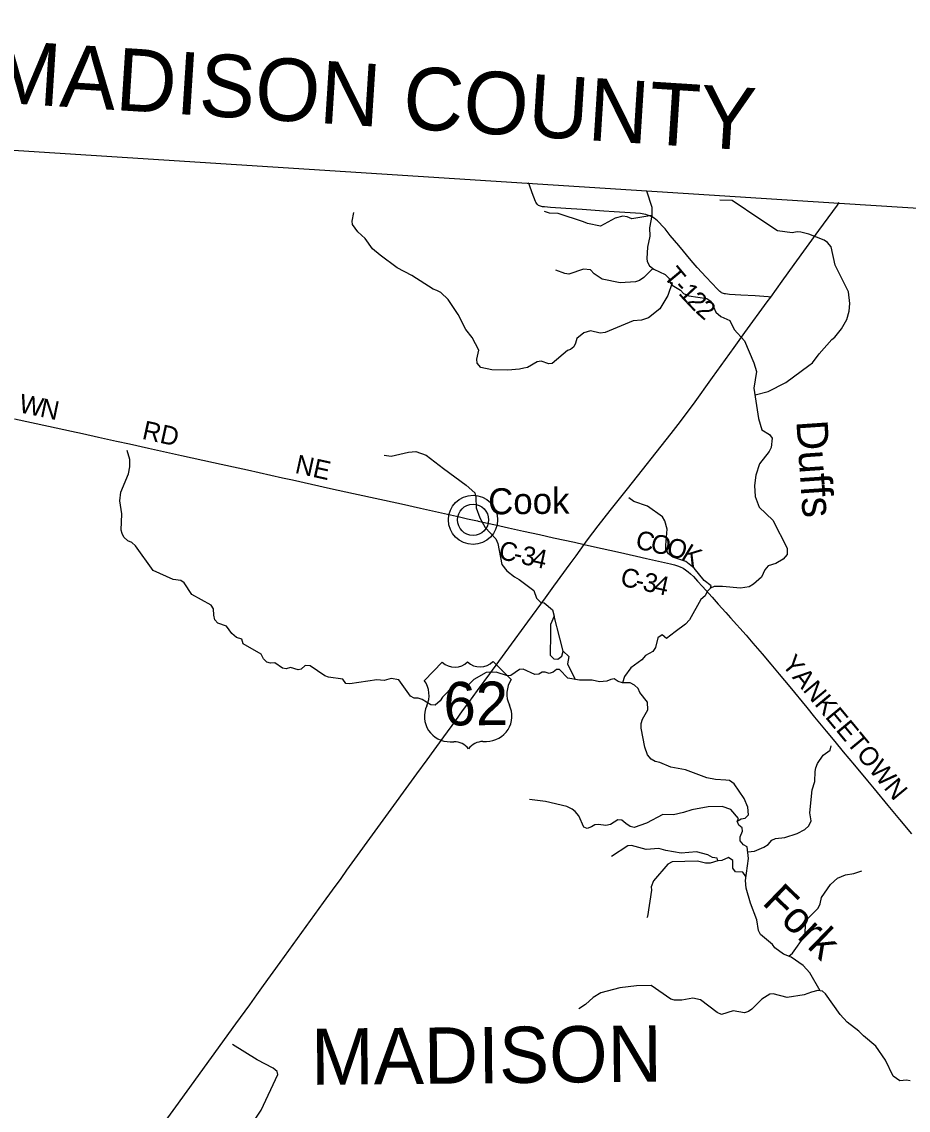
# Model space of a CAD drawing. Extents: x -51392 to 1635000, y 156707 to 696232.
# Drawn here: x 168915 to 183108, y 530739 to 548159 of the extents above; entities that cross this region are included whole.
import ezdxf

# ---------------------------------------------------------------- set-up
doc = ezdxf.new("R2010")
doc.units = 0
for name, color, linetype in [('GM_X_Adjacent_County', 7, 'Continuous'), ('GM_X_Adjacent_County_Text', 7, 'Continuous'), ('GM_X_County', 7, 'Continuous'), ('GM_X_County_Road', 7, 'Continuous'), ('GM_X_County_Road_Text', 7, 'Continuous'), ('GM_X_Minor_Lake', 7, 'Continuous'), ('GM_X_Minor_River', 7, 'Continuous'), ('GM_X_Minor_River_Text', 7, 'Continuous'), ('GM_X_Township', 7, 'Continuous'), ('GM_X_Township_Road', 7, 'Continuous'), ('GM_X_Township_Road_Text', 7, 'Continuous'), ('GM_X_Township_Text', 7, 'Continuous'), ('GM_X_Unincorporated', 7, 'Continuous'), ('GM_X_Unincorporated_Text', 7, 'Continuous'), ('GM_X_US_Route', 7, 'Continuous'), ('GM_X_US_Shield', 7, 'Continuous')]:
    doc.layers.add(name, color=color, linetype=linetype)

msp = doc.modelspace()

# ---------------------------------------------------------------- linework, layer by layer
at = {"layer": 'GM_X_Adjacent_County'}
msp.add_lwpolyline([(167692, 546175), (177006, 545575), (182001, 545258), (186228, 544990), (191470, 544658), (191474, 544744), (191828, 551227), (191849, 551619), (192063, 555533), (192280, 559515), (192517, 562951)], dxfattribs=at)
at = {"layer": 'GM_X_County'}
msp.add_lwpolyline([(167692, 546175), (177006, 545575), (182001, 545258), (186228, 544990), (191470, 544658), (190603, 531017), (189983, 519189), (189871, 517055), (189823, 516133), (189395, 507976), (188717, 497545), (188564, 495053), (188562, 495018), (188420, 492711), (187477, 479338), (185070, 475300), (185032, 475236), (184665, 474619), (182037, 470210), (180454, 467533), (177674, 462830)], dxfattribs=at)
at = {"layer": 'GM_X_County_Road'}
for points in [[(168797, 541805), (169070, 541747), (169342, 541688), (169710, 541607), (169887, 541568), (170143, 541511), (170431, 541448), (170640, 541402), (170944, 541336), (171472, 541217), (171985, 541104), (172305, 541034), (172530, 540985), (173090, 540860), (173248, 540825), (173856, 540691), (174225, 540611), (174994, 540442), (175298, 540374), (175923, 540235), (176051, 540206), (176211, 540171), (176224, 540168)], [(176224, 540168), (176371, 540136), (176499, 540108), (176707, 540061), (176947, 540007), (177203, 539951), (177428, 539901), (177764, 539828), (177920, 539792)], [(177920, 539792), (178084, 539755), (178453, 539675), (178757, 539606), (178917, 539569), (179157, 539517), (179301, 539485), (179365, 539469), (179412, 539453), (179458, 539434), (179502, 539412), (179544, 539385), (179584, 539356), (179621, 539323), (179669, 539278), (179736, 539206), (179814, 539121), (179967, 538950), (180065, 538840), (180185, 538706), (180261, 538621), (180512, 538339), (180620, 538216), (180769, 538041), (180907, 537878), (181044, 537715), (181211, 537513), (181482, 537183), (181607, 537031), (181795, 536804), (181932, 536640), (182067, 536475), (182246, 536261), (182455, 536008), (182560, 535882), (182779, 535616), (182968, 535390), (183158, 535163)]]:
    msp.add_lwpolyline(points, dxfattribs=at)
at = {"layer": 'GM_X_Minor_Lake'}
for points in [[(177378, 538365), (177377, 538023), (177432, 537962), (177500, 537960), (177560, 538005), (177582, 538085), (177528, 538296), (177438, 538647)], [(177438, 538647), (177378, 538510), (177378, 538365)]]:
    msp.add_lwpolyline(points, dxfattribs=at)
at = {"layer": 'GM_X_Minor_River'}
for points in [[(178919, 545455), (179001, 545190), (179005, 545059), (178965, 544859), (178973, 544726), (178933, 544552), (178921, 544371), (178927, 544321), (178963, 544253), (179033, 544198), (179215, 544116), (179278, 544050), (179288, 543996), (179328, 543945), (179464, 543861), (179510, 543811), (179594, 543771), (179885, 543730), (179951, 543682), (180027, 543510), (180110, 543441), (180252, 543375), (180322, 543236), (180484, 543054), (180637, 542701), (180677, 542562), (180636, 542295), (180708, 541809), (180762, 541629), (180889, 541555), (180931, 541494), (180911, 541346), (180881, 541280), (180726, 541085), (180666, 540902), (180644, 540738), (180658, 540563), (180722, 540389), (180940, 540184), (181171, 539734), (181167, 539632), (181108, 539560), (180986, 539490), (180868, 539449), (180812, 539389), (180761, 539269), (180631, 539157), (180559, 539117), (180422, 539095), (180136, 539119), (180059, 539123), (180001, 539123), (179941, 539095), (179889, 539043), (179855, 538970), (179787, 538914), (179606, 538587), (179544, 538519), (179375, 538393), (179239, 538289), (179171, 538347), (179100, 538299), (179064, 538142), (179018, 538080), (178904, 538018), (178843, 537946), (178667, 537817), (178563, 537679), (178534, 537579)], [(180658, 542187), (180863, 542239), (181146, 542385), (181519, 542656), (181575, 542702), (181680, 542844), (181884, 543075), (181934, 543113), (182037, 543246), (182125, 543394), (182163, 543525), (182173, 543647), (182151, 543834), (181939, 544265), (181873, 544556), (181813, 544628), (181761, 544663), (181514, 544759), (181390, 544789), (181328, 544795), (181249, 544779), (181015, 544815), (180730, 545000), (180291, 545297), (180090, 545303)], [(179288, 543996), (179326, 543981), (179259, 543777), (179131, 543564), (178948, 543418), (178836, 543384), (178706, 543374), (178256, 543185), (178178, 543175), (178022, 543210), (177913, 543180), (177803, 543087), (177781, 543015), (177753, 542955), (177703, 542915), (177653, 542899), (177406, 542688), (177354, 542682), (177229, 542728), (177165, 542714), (177013, 542624), (176952, 542614), (176886, 542600), (176698, 542584), (176443, 542588), (176263, 542627), (176206, 542697), (176202, 542761), (176231, 542903), (176124, 543108), (176024, 543233), (175902, 543472), (175744, 543712), (175625, 543825), (175563, 543857), (175503, 543879), (175158, 544096), (174924, 544220), (174651, 544421), (174533, 544526), (174412, 544692), (174294, 544797), (174212, 544915), (174204, 544965), (174234, 545106)], [(179005, 545059), (178684, 545007), (178610, 545039), (178538, 545047), (178416, 545015), (178179, 544887), (177974, 544929), (177910, 544959), (177501, 545088), (177363, 545094), (177283, 545120)], [(179033, 544198), (179003, 544196), (178876, 544066), (178806, 544016), (178740, 543994), (178495, 543982), (178209, 544040), (178078, 544125), (178020, 544189), (177908, 544199), (177675, 544121), (177611, 544129), (177465, 544183)], [(172965, 537901), (172897, 537895), (172837, 537907), (172785, 537965), (172749, 538039), (172462, 538204), (172440, 538278), (172354, 538302), (172278, 538369), (172195, 538485), (172053, 538531), (172005, 538585), (171991, 538664), (171983, 538764), (171947, 538820), (171636, 538991), (171514, 539178), (171462, 539214), (171341, 539234), (171017, 539374), (170738, 539772), (170676, 539824), (170614, 539852), (170552, 539912), (170521, 539967), (170505, 540023), (170516, 540286), (170484, 540494), (170504, 540629), (170626, 540924), (170648, 541034), (170644, 541155), (170604, 541299)], [(174716, 541221), (174832, 541205), (175109, 541271), (175227, 541281), (175389, 541222), (175666, 541007), (176031, 540740), (176167, 540620), (176187, 540550), (176193, 540379), (176251, 540219), (176336, 540064), (176508, 539881), (176538, 539811), (176604, 539474), (176682, 539372), (176806, 539277), (176881, 539233), (177113, 539056), (177155, 538932), (177221, 538872), (177278, 538858), (177412, 538749), (177438, 538647)], [(179941, 539095), (179955, 539129), (179843, 539217), (179680, 539412), (179546, 539522), (179340, 539591), (179269, 539645), (179225, 539713), (179225, 539783), (179246, 540036), (179210, 540169), (179173, 540237), (178935, 540404), (178716, 540482), (178634, 540540)], [(177582, 538085), (177676, 538002), (177652, 537882), (177777, 537633)], [(181696, 532651), (181533, 532936), (181426, 533053), (181236, 533187), (181112, 533234), (180973, 533340), (180933, 533390), (180741, 533551), (180711, 533617), (180685, 533787), (180580, 534054), (180514, 534291), (180500, 534414), (180549, 534769), (180529, 534955), (180473, 534985), (180418, 535050), (180415, 535112), (180455, 535204), (180449, 535256), (180397, 535302), (180368, 535367), (180435, 535403), (180499, 535413), (180551, 535467), (180539, 535587), (180483, 535730), (180321, 535962), (180248, 536013), (180186, 536021), (180022, 536031), (179885, 536059), (179543, 536188), (179308, 536230), (179130, 536304), (179055, 536318), (178993, 536356), (178933, 536425), (178889, 536549), (178833, 536854), (178833, 536930), (178855, 536999), (178939, 537147), (178935, 537269), (178811, 537422), (178783, 537488), (178727, 537544), (178657, 537581), (178534, 537579), (178464, 537599), (178398, 537641), (178344, 537633), (178282, 537603), (178167, 537593), (178045, 537619), (177847, 537619), (177658, 537655), (177526, 537790), (177476, 537790), (177423, 537752), (177357, 537726), (177297, 537750), (177245, 537748), (177193, 537718), (177131, 537710), (176942, 537796), (176884, 537790), (176748, 537696), (176693, 537692), (176513, 537750), (176349, 537742), (176154, 537630), (176026, 537504), (175891, 537550), (175831, 537536), (175652, 537351), (175612, 537291), (175532, 537223), (175466, 537227), (175327, 537310), (175261, 537334), (175199, 537332), (175139, 537368), (174953, 537627), (174832, 537647), (174716, 537617), (174602, 537629), (174168, 537561), (174106, 537567), (174054, 537637), (173824, 537669), (173767, 537690), (173533, 537852), (173453, 537854), (173390, 537800), (173340, 537788), (173216, 537822), (173146, 537804), (173092, 537812), (172965, 537901)], [(180539, 534875), (180645, 534885), (180797, 534947), (180866, 534993), (180926, 535059), (180982, 535087), (181134, 535105), (181329, 535165), (181455, 535234), (181516, 535288), (181556, 535372), (181534, 535498), (181572, 535865), (181610, 535998), (181618, 536162), (181630, 536217), (181654, 536287), (181745, 536423), (181857, 536503), (181873, 536572)], [(180368, 535367), (180389, 535407), (180268, 535553), (180130, 535601), (179905, 535594), (179645, 535546), (179510, 535503), (179348, 535465), (179179, 535472), (178918, 535331), (178722, 535265), (178656, 535277), (178586, 535329), (178525, 535380), (178461, 535388), (178341, 535312), (178265, 535296), (178150, 535312), (178088, 535306), (178038, 535272), (177966, 535250), (177914, 535268), (177832, 535452), (177777, 535519), (177725, 535555), (177641, 535597), (177302, 535679), (177045, 535712)], [(180059, 534731), (180051, 534773), (179975, 534785), (179899, 534827), (179716, 534875), (179472, 534851), (179229, 534898), (179115, 534930), (178914, 534910), (178676, 534976), (178621, 534968), (178355, 534798)], [(180510, 534480), (180458, 534546), (180342, 534556), (180300, 534610), (180298, 534737), (180232, 534783), (180126, 534733), (180059, 534731), (179937, 534691), (179863, 534693), (179736, 534725), (179329, 534713), (179257, 534679), (179032, 534408), (178994, 534316), (178998, 534260), (178932, 533837), (178924, 533819)], [(181194, 533205), (181254, 533252), (181455, 533528), (181467, 533751), (181501, 533809), (181667, 533973), (181696, 534042), (181720, 534144), (181866, 534351), (181976, 534455), (182103, 534507), (182237, 534527), (182364, 534571)], [(183138, 531210), (183082, 531222), (182972, 531210), (182867, 531285), (182743, 531540), (182587, 531766), (182392, 531931), (182316, 532003), (182130, 532146), (182018, 532272), (181785, 532603), (181733, 532645), (181661, 532655), (181559, 532627), (181444, 532585), (181171, 532541), (180945, 532604), (180893, 532596), (180764, 532514), (180606, 532357), (180548, 532319), (180489, 532297), (180305, 532329), (180116, 532269), (180050, 532301), (179782, 532508), (179657, 532534), (179483, 532500), (179364, 532498), (179306, 532518), (178991, 532737), (178759, 532731), (178488, 532697), (178187, 532619), (178063, 532541), (177940, 532429), (177832, 532361)], [(172348, 530137), (172747, 530741), (173016, 531310), (173006, 531360), (172938, 531412), (172685, 531547), (172288, 531792)]]:
    msp.add_lwpolyline(points, dxfattribs=at)
at = {"layer": 'GM_X_Township'}
msp.add_lwpolyline([(167692, 546175), (177006, 545575), (182001, 545258), (186228, 544990), (191470, 544658), (190603, 531017), (189983, 519189), (189871, 517055), (188911, 517117), (188608, 517138), (188239, 517168), (177580, 517864), (162392, 518660)], dxfattribs=at)
at = {"layer": 'GM_X_Township_Road'}
msp.add_lwpolyline([(180906, 543753), (180867, 543756), (180658, 543771), (180428, 543785), (180248, 543796), (180182, 543802), (180166, 543804), (180150, 543808), (180135, 543814), (180120, 543821), (180106, 543830), (180094, 543840), (180058, 543875), (180054, 543879), (179875, 544070), (179728, 544225), (179695, 544261), (179631, 544336), (179434, 544577), (179298, 544740), (179214, 544842), (179171, 544892), (179127, 544941), (179092, 544975), (179067, 544996), (179040, 545015), (179012, 545031), (178982, 545046), (178936, 545064), (178905, 545074), (178873, 545081), (178824, 545089), (178743, 545096), (178398, 545118), (178234, 545128), (177890, 545152), (177628, 545171), (177382, 545188), (177284, 545195), (177251, 545199), (177235, 545202), (177219, 545206), (177204, 545212), (177190, 545220), (177177, 545230), (177166, 545242), (177156, 545255), (177147, 545269), (177140, 545284), (177088, 545422), (177042, 545546), (177029, 545581)], dxfattribs=at)
at = {"layer": 'GM_X_Unincorporated'}
for radius in [393, 249]:
    msp.add_circle((176140, 540187), radius, dxfattribs=at)
at = {"layer": 'GM_X_US_Route'}
for points in [[(177789, 539613), (177920, 539792), (177975, 539868), (178143, 540091), (178335, 540336), (178611, 540683), (179315, 541569), (179424, 541713), (179669, 542041), (179976, 542467), (180321, 542946), (180494, 543185), (180851, 543676), (180906, 543753), (181090, 544009), (181284, 544274), (181679, 544817), (181977, 545226), (182003, 545264)], [(175864, 536978), (175974, 537128), (176074, 537265), (176214, 537457), (176409, 537721), (176554, 537920), (176815, 538277), (177017, 538556), (177299, 538940), (177434, 539125), (177694, 539484), (177789, 539613)], [(170150, 529093), (170246, 529225), (170728, 529889), (171383, 530793), (171566, 531045), (172344, 532122), (172565, 532427), (172679, 532587), (172784, 532734), (173054, 533105), (173748, 534061), (173893, 534261), (174028, 534446), (174122, 534580), (175240, 536121), (175404, 536346), (175674, 536717), (175864, 536978)]]:
    msp.add_lwpolyline(points, dxfattribs=at)
at = {"layer": 'GM_X_US_Shield'}
for p, q in [((175648, 537910), (175361, 537617)), ((176753, 537630), (176460, 537918)), ((175776, 536635), (175834, 536636)), ((176298, 536640), (176356, 536640))]:
    msp.add_line(p, q, dxfattribs=at)
for centre, radius, start, end in [((175849, 538119), 290, 226.1115, 314.9656), ((176255, 538123), 290, 226.1115, 314.9656), ((175030, 537381), 406, 335.0857, 35.5395), ((177088, 537401), 406, 145.5376, 205.9914), ((175768, 537041), 406, 155.3705, 271.1768), ((176357, 537047), 406, 269.9003, 25.7066), ((175837, 536346), 290, 37.4084, 90.5385), ((176301, 536350), 290, 90.5385, 143.6686)]:
    msp.add_arc(centre, radius, start, end, dxfattribs=at)

# ---------------------------------------------------------------- texts
at = {"layer": 'GM_X_Adjacent_County_Text'}
msp.add_text('MADISON COUNTY', height=1000, rotation=356.3575, dxfattribs=at).set_placement((168398, 546874))
at = {"layer": 'GM_X_County_Road_Text'}
for s, rotation, p in [('W', 348.2687, (168854, 541912)), ('N', 348.2263, (169194, 541841)), ('RD', 347.5808, (170828, 541486)), ('NE', 347.5046, (173276, 540941)), ('C', 347.4878, (178726, 539734)), ('O', 347.453, (178966, 539680)), ('O', 345.1681, (179221, 539624)), ('C', 347.5446, (176533, 539566)), ('3', 347.5645, (176891, 539487)), ('4', 347.5637, (177070, 539448)), ('K', 328.7008, (179455, 539565)), ('-', 347.5622, (176772, 539514)), ('C', 347.4263, (178483, 539139)), ('3', 347.6241, (178842, 539060)), ('-', 347.5518, (178722, 539086)), ('4', 347.3484, (179021, 539020)), ('YANKEETOWN', 309.6316, (181070, 537871))]:
    msp.add_text(s, height=300, rotation=rotation, dxfattribs=at).set_placement(p)
at = {"layer": 'GM_X_Minor_River_Text'}
for s, height, rotation, p in [('Duffs', 500.2, 273.8984, (181315, 541767)), ('Fork', 500, 315.9128, (180755, 534047))]:
    msp.add_text(s, height=height, rotation=rotation, dxfattribs=at).set_placement(p)
at = {"layer": 'GM_X_Township_Road_Text'}
for s, rotation, p in [('T', 309.8047, (179177, 544082)), ('-', 312.9206, (179333, 543897)), ('1', 312.9497, (179417, 543806)), ('2', 313.1931, (179544, 543670)), ('2', 318.0261, (179690, 543516))]:
    msp.add_text(s, height=300, rotation=rotation, dxfattribs=at).set_placement(p)
at = {"layer": 'GM_X_Township_Text'}
msp.add_text('MADISON', height=900, rotation=0.5386, dxfattribs=at).set_placement((173551, 531144))
at = {"layer": 'GM_X_Unincorporated_Text'}
msp.add_text('Cook', height=417, rotation=0.5386, dxfattribs=at).set_placement((176384, 540274))
at = {"layer": 'GM_X_US_Shield'}
msp.add_text('62', height=696.1, rotation=0.5385, dxfattribs=at).set_placement((175670, 536895))

doc.saveas('drawing.dxf')
